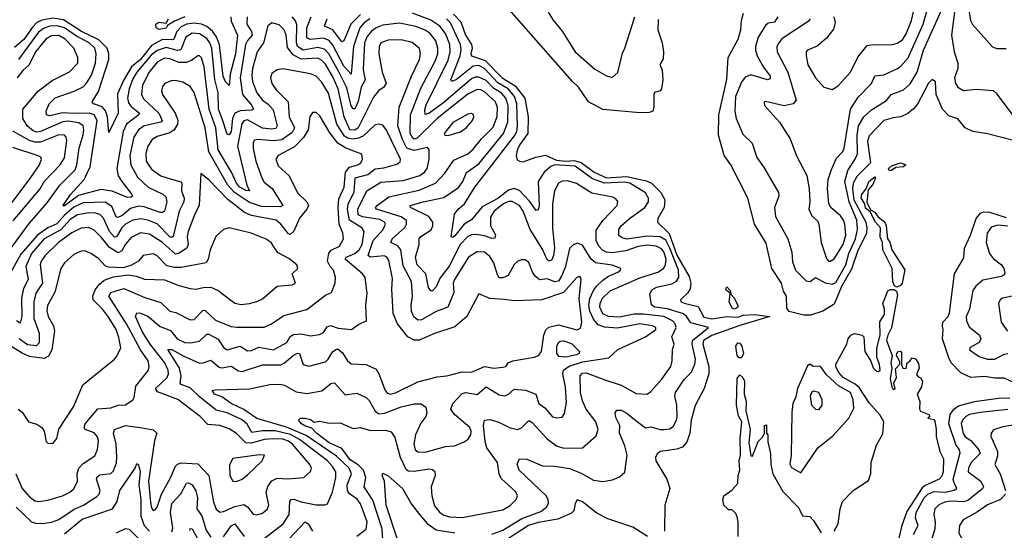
# Model space of a CAD drawing. Extents: x 1552033 to 1694788, y 811965 to 917215.
# Tile 298 of 632: x 1600512 to 1605836, y 902529 to 905289. Entities that reach past the tile are written whole.
import ezdxf

# ---------------------------------------------------------------- set-up
doc = ezdxf.new("R2010")
doc.units = 0

msp = doc.modelspace()

# ---------------------------------------------------------------- linework, layer by layer
at = {"layer": '0CON20XD'}
for points in [[(1604914, 905305), (1604920.4, 905275), (1604912.4, 905237.6), (1604875, 905190), (1604823.9, 905146.1), (1604772.2, 905125), (1604764.6, 905115), (1604763.6, 905095), (1604773.3, 905045), (1604815, 904974.3), (1604860, 904925), (1604905, 904911.4), (1604937.6, 904932.4), (1605005, 905006), (1605043.9, 905086.1), (1605095, 905149.2), (1605125, 905155.4), (1605225, 905153.4), (1605257.2, 905162.8), (1605285, 905180.9), (1605305, 905212.9), (1605333.8, 905285), (1605390.9, 905539.1)], [(1605625.3, 905455), (1605652.9, 905285), (1605663.7, 905263.7), (1605772.2, 905142.2), (1605795, 905134.2), (1605845, 905134.3)], [(1603965, 905290), (1603962.5, 905235), (1603986.5, 905165), (1603993.7, 905115), (1603991.4, 905078.6), (1603973.5, 905046.5), (1603986.4, 905016.4), (1603989.5, 904965), (1603982.9, 904915), (1603974.5, 904905.5), (1603945, 904895.7), (1603940, 904885), (1603941.2, 904815), (1603935.8, 904795), (1603915, 904787.8), (1603865.5, 904785.5), (1603665, 904804.6), (1603588.5, 904845), (1603534.4, 904925), (1603501.9, 904955), (1603133.8, 905373.8)], [(1604786.2, 905295), (1604775, 905280), (1604633.5, 905186.5), (1604616.4, 905165), (1604605.4, 905145), (1604606.8, 905115), (1604665.3, 905005), (1604710.5, 904855), (1604694.6, 904835.4), (1604645, 904824.6), (1604545, 904848), (1604537.5, 904845), (1604538.8, 904825), (1604620.6, 904735), (1604677.8, 904645), (1604713, 904553), (1604767.6, 904447.6), (1604781.5, 904375), (1604784.5, 904305.5), (1604778.6, 904265), (1604795, 904230), (1604825, 904202), (1604833.3, 904185), (1604845.5, 904085.5), (1604875, 903998), (1604885, 903984.3), (1604895, 903984.3), (1604915, 903997.5), (1604965, 904074.7), (1604978.4, 904125), (1604974.3, 904185), (1604966.3, 904206.3), (1604949.4, 904229.4), (1604898.6, 904275), (1604887.5, 904295), (1604880.6, 904375), (1604883.7, 904426.3), (1604900.6, 904479.4), (1604928.9, 904541.1), (1604962.9, 904577.1), (1604970.6, 904595), (1605005, 904806.5), (1605045, 904871.5), (1605117.9, 904945), (1605135, 904986.9), (1605185, 904992), (1605255, 905023.3), (1605275, 905036.9), (1605316.8, 905083.2), (1605397.8, 905265), (1605436.4, 905405)], [(1602475, 902477.5), (1602472.5, 902537.5), (1602421.5, 902691.5), (1602374.6, 902765), (1602384.7, 902815.3), (1602371, 902855), (1602345, 902882.3), (1602300, 902910), (1602255, 902970.8), (1602185, 903002.1), (1602117.1, 903055), (1602092.2, 903082.2), (1602054.2, 903094.2), (1602035.5, 903105), (1602019.2, 903125), (1602030, 903135), (1602055, 903136.1), (1602085, 903128.2), (1602105, 903114.4), (1602135, 903119.4), (1602185, 903108.9), (1602245, 903109.5), (1602315, 903078.9), (1602355.7, 903084.3), (1602409, 903069), (1602490, 903070), (1602521.1, 903061.1), (1602540.8, 903030.8), (1602569.7, 902925), (1602599.5, 902859.5), (1602615, 902851.6), (1602645, 902849.7), (1602725, 902862.5), (1602745, 902857.3), (1602756.5, 902846.5), (1602758.2, 902825), (1602737.7, 902765), (1602740, 902715), (1602755, 902661.9), (1602783.1, 902625), (1602805, 902611.2), (1602837.1, 902602.9), (1602905, 902598.2), (1603125, 902640.7), (1603165, 902662.9), (1603196.9, 902695), (1603204.4, 902715), (1603195, 902737.1), (1603115, 902808.9), (1603104, 902835), (1603096.1, 902896.1), (1603038.3, 902975), (1603028.8, 903008.8), (1603019.2, 903095), (1603024.7, 903125.3), (1603055, 903129.1), (1603103.6, 903113.6), (1603165, 903083.4), (1603205, 903074.7), (1603225, 903083.2), (1603265, 903123.3), (1603282.9, 903112.9), (1603365, 903024.6), (1603415.2, 902985.2), (1603455, 902973.3), (1603554.7, 902975.3), (1603629.7, 903040.3), (1603640.8, 903075), (1603627.3, 903115), (1603574.6, 903184.6), (1603555, 903230), (1603545.2, 903275), (1603542.3, 903365), (1603555, 903378.2), (1603575, 903380.8), (1603676.4, 903343.6), (1603765, 903313.4), (1603845, 903268.5), (1603905, 903265.6), (1603925, 903280), (1603983.9, 903346.1), (1604033.6, 903415), (1604040.5, 903445), (1604041.5, 903505), (1604050.8, 903535), (1604039.1, 903575), (1604062, 903625), (1604056.9, 903645), (1604041.9, 903661.9), (1603995, 903685.9), (1603885, 903697.2), (1603835, 903697.4), (1603755, 903682), (1603695, 903684.8), (1603665, 903699.4), (1603649.5, 903735), (1603650.2, 903755), (1603663.3, 903785), (1603705.7, 903824.3), (1603865, 903894.5), (1603962.5, 903925), (1603993.2, 903945), (1604004.7, 903965), (1604007.5, 903995), (1603995.2, 904035), (1603981.5, 904051.5), (1603954.4, 904065), (1603905, 904070.7), (1603856.2, 904063.8), (1603789.2, 904040.9), (1603715, 904028.8), (1603685, 904032.2), (1603663.7, 904043.7), (1603643.1, 904065), (1603629.5, 904095), (1603628.9, 904151.1), (1603665.5, 904204.5), (1603741.8, 904285), (1603746, 904306), (1603735, 904321.1), (1603719.4, 904329.4), (1603605, 904351.6), (1603523.4, 904403.4), (1603475, 904419.3), (1603445, 904416.9), (1603425, 904405.4), (1603404.1, 904365), (1603393.8, 904295), (1603392.7, 904165), (1603403.5, 904055), (1603399, 904015), (1603388.8, 903991.2), (1603375, 903984.4), (1603365, 903990.6), (1603339.6, 904049.6), (1603272.7, 904155), (1603233.6, 904255), (1603215, 904285.7), (1603175, 904306.8), (1603155, 904306), (1603128.8, 904295), (1603077.7, 904255), (1603058.2, 904221.8), (1603057, 904175), (1603085, 904127.1), (1603082.1, 904107.9), (1603065, 904106.4), (1603025, 904121.6), (1602981.3, 904128.7), (1602955, 904127.3), (1602935, 904117.8), (1602893.5, 904075), (1602835, 903956.6), (1602785.9, 903894.1), (1602765, 903845.6), (1602745, 903824.2), (1602735, 903824.3), (1602721.8, 903841.8), (1602708.3, 903915), (1602660.7, 903965), (1602652.8, 904005), (1602672.1, 904075), (1602672.5, 904105), (1602682.1, 904117.9), (1602737.2, 904152.8), (1602745.8, 904175), (1602745.2, 904195), (1602724.7, 904225), (1602625.7, 904275), (1602623.3, 904285), (1602694.2, 904304.2), (1602805, 904328.2), (1602885, 904383.2), (1602908.8, 904415), (1602927.4, 904462.6), (1602995, 904511.2), (1603127.5, 904675), (1603151, 904735), (1603153.3, 904825), (1603141.1, 904865), (1603115, 904893.6), (1603075, 904918.2), (1603035, 904959.9), (1602995, 904979.1), (1602975, 904978.5), (1602955, 904969.7), (1602805, 904841.8), (1602725, 904782.8), (1602705, 904777.1), (1602702.2, 904802.2), (1602710.2, 904829.8), (1602828.8, 905071.2), (1602839.8, 905115), (1602837.7, 905155), (1602813.9, 905215), (1602783.4, 905255), (1602735, 905287.8), (1602635.5, 905325)], [(1602355, 905316.7), (1602302, 905265), (1602265, 905175.5), (1602255, 905170.5), (1602205, 905233.8), (1602160, 905255), (1602174.8, 905295)], [(1602858.7, 905318.7), (1602897, 905277), (1602922.8, 905205), (1602956, 905155), (1602959.2, 905135), (1602950.8, 905105), (1602954.5, 905095), (1603028.5, 905068.5), (1603120.5, 904975), (1603191.6, 904931.6), (1603242.9, 904865), (1603255.8, 904795), (1603261.5, 904765), (1603259.6, 904675), (1603215.7, 904615), (1603201.8, 904585), (1603197.1, 904555), (1603202.3, 904532.3), (1603214.2, 904524.2), (1603235, 904522), (1603303.2, 904546.8), (1603355, 904556.6), (1603415, 904530.8), (1603465, 904524.9), (1603509, 904529), (1603548.4, 904518.4), (1603618.3, 904465), (1603685, 904435.1), (1603795, 904441.2), (1603898.8, 904418.8), (1603929.1, 904405), (1603979.1, 904355), (1604000, 904315), (1603997.3, 904275), (1603962, 904215), (1603961.1, 904195), (1604023.3, 904133.3), (1604065, 904016.2), (1604131.9, 903901.9), (1604141.2, 903865), (1604138, 903835), (1604125, 903813.4), (1604084.5, 903775), (1604088.5, 903765), (1604105, 903757.5), (1604179.7, 903739.7), (1604210.8, 903680.8), (1604255, 903673.2), (1604334.9, 903685.1), (1604395, 903680.7), (1604425, 903692.6), (1604485.1, 903695.1), (1604567.5, 903685), (1604405, 903636.7), (1604255, 903582.8), (1604208.8, 903555), (1604206.2, 903535), (1604239, 903415), (1604237.8, 903375), (1604213.5, 903296.5), (1604165, 903204.2), (1604143.6, 903125), (1604135.2, 903054.8), (1604119.7, 903005), (1604095, 902978.9), (1604065, 902967.2), (1603976.7, 902955), (1603961.2, 902945), (1603950, 902925), (1603952.5, 902905), (1604010.6, 902805), (1604026.9, 902755), (1604000.9, 902665), (1603997.8, 902525)], [(1603370.4, 905330.4), (1603396.8, 905286.8), (1603445, 905228.2), (1603516.4, 905115), (1603622, 905022), (1603685, 904985.8), (1603715, 904976.2), (1603745.9, 905004.1), (1603771.1, 905108.9), (1603784.4, 905135.6), (1603837.4, 905305)], [(1605877.7, 904637.7), (1605745, 904671.6), (1605665, 904685.2), (1605624.3, 904704.3), (1605585, 904752.9), (1605535, 904770), (1605501.1, 904805), (1605467.9, 904885), (1605463.1, 904953.1), (1605445, 904966.2), (1605425, 904947.1), (1605366.4, 904833.6), (1605345, 904808.2), (1605315, 904783.2), (1605275.8, 904764.2), (1605235, 904759.5), (1605185, 904744.1), (1605105, 904662.1), (1605096.5, 904633.5), (1605112.1, 904515), (1605037.7, 904442.3), (1605018.8, 904405), (1605014.8, 904375.2), (1605022.5, 904315), (1605086.2, 904195), (1605092.7, 904165), (1605091.1, 904135), (1605042.7, 904037.3), (1605009.8, 903940.2), (1604955, 903847.2), (1604915, 903751.2), (1604855, 903713.6), (1604787.8, 903692.2), (1604752.6, 903692.6), (1604671.9, 903711.9), (1604660.6, 903730.6), (1604657.5, 903795), (1604642.2, 903822.2), (1604631.3, 903865), (1604579.2, 903945), (1604547.9, 904082.1), (1604484.5, 904184.5), (1604449.2, 904325), (1604357.9, 904505), (1604321.9, 904555), (1604289.8, 904665), (1604292.2, 904775), (1604336.4, 904966.4), (1604342.7, 905085), (1604396.8, 905185), (1604411.8, 905235), (1604414.5, 905285), (1604425.5, 905325)], [(1604611.9, 905305), (1604593.4, 905276.6), (1604559.9, 905270.1), (1604545, 905258.9), (1604505.2, 905195), (1604491.4, 905145), (1604490.5, 905125), (1604499.7, 905095), (1604533.3, 905033.3), (1604569.2, 904985), (1604570.6, 904969.4), (1604555, 904964.8), (1604465, 904991.6), (1604435, 904979.2), (1604415, 904951.5), (1604381.6, 904875), (1604378.3, 904795), (1604386.5, 904755), (1604421.2, 904671.2), (1604472.8, 904622.8), (1604497.8, 904545), (1604533.3, 904495), (1604614.5, 904355), (1604616.2, 904335), (1604592.5, 904275), (1604599.5, 904225), (1604665.8, 904105), (1604687.1, 904032.9), (1604690, 903980), (1604706.2, 903936.2), (1604765, 903877.3), (1604786, 903874), (1604815, 903895.5), (1604866.6, 903866.6), (1604905, 903860.3), (1604925, 903869.6), (1604978.7, 903965), (1604994.6, 904025), (1605031, 904105), (1605042.1, 904155), (1605037.9, 904205), (1604997.1, 904305), (1604973.3, 904415), (1604988.9, 904475), (1605031.5, 904538.5), (1605042, 904565), (1605040.3, 904665), (1605047.9, 904715), (1605076.2, 904763.8), (1605117.4, 904802.6), (1605198.1, 904851.9), (1605224.5, 904885.5), (1605290.5, 904909.5), (1605327.2, 904942.8), (1605364.6, 905005.4), (1605398.5, 905125), (1605506.5, 905365)], [(1605568.6, 905345), (1605550.2, 905205), (1605563.8, 905115), (1605585.3, 905055), (1605583.6, 905025), (1605566.9, 904975), (1605572.5, 904945), (1605583.6, 904925), (1605615, 904906.4), (1605685, 904913.8), (1605775, 904907.1), (1605792.4, 904892.4), (1605881.7, 904771.7)], [(1601654.9, 905305.1), (1601655, 905282), (1601689.7, 905205), (1601678.8, 905105), (1601650.7, 904995), (1601645, 904934.4), (1601625, 904952.9), (1601612, 904985), (1601593.1, 905153.1), (1601576.4, 905196.4), (1601555, 905227.2), (1601525, 905253.5), (1601495.3, 905265.3), (1601455, 905270.7), (1601415, 905266), (1601385, 905250.1), (1601361.2, 905225), (1601345.1, 905184.9), (1601338.6, 905181.4), (1601285, 905183.3), (1601225, 905150.6), (1601165.7, 905074.3), (1601116.1, 905033.9), (1601076, 904965), (1601042, 904888), (1601045.3, 904785), (1600995, 904678.8), (1600987.8, 904765), (1600976.3, 904796.3), (1600957.7, 904817.7), (1600910.8, 904835), (1600904.4, 904845), (1600938.5, 904901.5), (1600995.2, 905075), (1600995.2, 905105), (1600986.1, 905135), (1600940.2, 905180.2), (1600846.5, 905225), (1600749, 905289), (1600692.5, 905297.6), (1600632.4, 905287.6), (1600605.7, 905274.3), (1600580.9, 905249.1), (1600535, 905182.8), (1600485, 905139)], [(1601834.5, 902485), (1601936.9, 902565), (1601968.8, 902615), (1601973.6, 902685), (1601979.4, 902695), (1601995, 902698.4), (1602034.1, 902684.1), (1602115, 902667.3), (1602162.9, 902667.1), (1602176.8, 902673.2), (1602203.2, 902735), (1602222.5, 902815), (1602221.5, 902845), (1602204.4, 902875), (1602175.9, 902905), (1602025, 903019.8), (1601976.6, 903046.6), (1601893.1, 903066.9), (1601825, 903067.9), (1601767.7, 903057.7), (1601742.7, 903102.7), (1601715, 903127.4), (1601635, 903164.2), (1601575, 903178.1), (1601482.5, 903252.5), (1601435, 903300), (1601385, 903317.7), (1601379.7, 903325), (1601384.8, 903365), (1601375.6, 903405.6), (1601313.3, 903506.7), (1601335, 903506.3), (1601397.2, 903472.8), (1601485, 903433.4), (1601505, 903434), (1601545, 903448.2), (1601590.5, 903410.5), (1601605, 903407.8), (1601655, 903417.3), (1601695, 903391.6), (1601715, 903387.5), (1601825, 903423.7), (1601925, 903424.2), (1601945, 903434.2), (1601991.3, 903475), (1602015, 903486.5), (1602025, 903484.3), (1602044.8, 903424.8), (1602075, 903416.2), (1602165, 903440.9), (1602180.3, 903455), (1602205, 903495.3), (1602225, 903508.2), (1602235, 903507.6), (1602257.9, 903487.9), (1602285, 903445.4), (1602305, 903429.5), (1602385, 903425.8), (1602440.2, 903400.2), (1602455, 903376), (1602488.2, 903285), (1602500.2, 903270.3), (1602515, 903264.7), (1602545, 903272.2), (1602665, 903331.8), (1602769.7, 903359.7), (1602822.5, 903365), (1602905, 903386.4), (1602955.2, 903384.8), (1603025, 903414.8), (1603075, 903406), (1603125, 903410.9), (1603140, 903415), (1603152.5, 903435), (1603178.8, 903445), (1603294.8, 903465.2), (1603317.5, 903475), (1603334, 903495), (1603346.2, 903585), (1603357.6, 903612.4), (1603373, 903627), (1603425, 903640.7), (1603525, 903613.3), (1603545, 903622.5), (1603551.1, 903655), (1603536.9, 903783.1), (1603548.2, 903885), (1603545, 903895.5), (1603535, 903900.4), (1603524.4, 903895.6), (1603451.8, 903815), (1603336, 903775), (1603185, 903769.1), (1603133.6, 903776.4), (1603055, 903783.2), (1602995, 903807.5), (1602929.2, 903685), (1602865, 903628.8), (1602755, 903593.6), (1602672.5, 903557.5), (1602645, 903558), (1602611.7, 903575), (1602555.4, 903645), (1602531.2, 903701.2), (1602525.3, 903835), (1602528.9, 903891.1), (1602508.2, 903988.2), (1602496.8, 904005), (1602482.2, 904012.2), (1602406.6, 904006.6), (1602397.2, 904015), (1602423.5, 904095), (1602478.1, 904155), (1602489.4, 904185), (1602484.1, 904195), (1602459.3, 904209.3), (1602365, 904223.9), (1602343.3, 904235), (1602340.2, 904265), (1602389.4, 904365), (1602465, 904410.4), (1602585, 904420.4), (1602675, 904447.2), (1602700.7, 904465), (1602715, 904484.5), (1602726.3, 904535), (1602726.4, 904586.4), (1602718, 904598), (1602645, 904583), (1602605, 904595.2), (1602581.3, 904641.3), (1602557.3, 904715), (1602564.2, 904815.8), (1602631, 904985), (1602674.8, 905075), (1602680.2, 905105), (1602673.4, 905133.4), (1602635, 905165.3), (1602575, 905180.5), (1602505, 905178.8), (1602465, 905164.5), (1602455.9, 905145), (1602453.8, 905105), (1602472.2, 905005), (1602493.4, 904946.6), (1602481.9, 904925), (1602452.9, 904905), (1602425, 904870.5), (1602342.4, 904705), (1602325, 904692.1), (1602296.9, 904695), (1602267.3, 904765), (1602234.3, 904915), (1602205, 904980.7), (1602165, 905048.6), (1602145, 905071), (1602125, 905080.7), (1602035, 905076.9), (1601990.2, 905100.2), (1601960, 905140), (1601953.2, 905205), (1601942.4, 905235), (1601915, 905261.6), (1601875, 905273.1), (1601853.2, 905256.8), (1601829.8, 905165), (1601796.2, 905115), (1601771.5, 905025), (1601768.4, 904988.4), (1601771.5, 904955), (1601794.8, 904895), (1601825, 904854.2), (1601855, 904832.8), (1601882.6, 904802.6), (1601904, 904716), (1601897.9, 904702.1), (1601873.1, 904696.9), (1601825, 904703.6), (1601745, 904747.3), (1601725, 904743.5), (1601714.3, 904725.7), (1601690, 904605), (1601740.6, 904395), (1601755.5, 904365), (1601735, 904365.4), (1601703.3, 904385), (1601684.3, 904405), (1601658.3, 904465), (1601585.8, 904585.8), (1601573.8, 904705), (1601537.4, 904805), (1601509.6, 905035), (1601495, 905084.2), (1601485, 905094.3), (1601475, 905094.4), (1601441.3, 905068.7), (1601412.1, 905057.9), (1601375, 905058.8), (1601325, 905078.5), (1601295, 905081), (1601255, 905060.7), (1601213, 905005), (1601175.6, 904935), (1601171.1, 904885), (1601182.5, 904862.5), (1601265.3, 904785), (1601283.6, 904745), (1601275, 904734.8), (1601185, 904715.6), (1601155, 904693.5), (1601130.4, 904655), (1601107.8, 904555), (1601112.7, 904505), (1601148.6, 904438.6), (1601207.7, 904385), (1601285.9, 904345.9), (1601301.8, 904331.8), (1601308.3, 904305), (1601295.5, 904254.5), (1601285, 904246.6), (1601272.6, 904247.4), (1601185, 904278.4), (1601155, 904281.2), (1601111.1, 904268.9), (1601065, 904229.8), (1601041, 904221), (1601034.5, 904224.5), (1601009.9, 904279.9), (1600975, 904303.1)], [(1601741.9, 905305), (1601740.2, 905265), (1601765.9, 905225), (1601770.2, 905205), (1601743.6, 905176.4), (1601733.6, 905155), (1601705.1, 904975), (1601717.8, 904885), (1601767.5, 904825), (1601776.1, 904805), (1601765, 904799.8), (1601705, 904797.7), (1601676.2, 904783.8), (1601662.8, 904755), (1601655.7, 904685), (1601645, 904667.7), (1601635, 904670), (1601606.5, 904753.5), (1601587.4, 904805), (1601585.1, 904895), (1601567, 904967), (1601550.6, 905135), (1601541.3, 905165), (1601525, 905188.4), (1601485, 905212.4), (1601445, 905217), (1601410, 905195), (1601383.4, 905126.6), (1601365, 905123.5), (1601305, 905138.4), (1601255, 905122.9), (1601222.7, 905097.3), (1601146.2, 905005), (1601125, 904969.7), (1601103.5, 904915), (1601095.2, 904865.2), (1601100.9, 904840.9), (1601115, 904820.5), (1601160.6, 904785), (1601157.2, 904775), (1601089.8, 904725), (1601072.2, 904685), (1601038.4, 904485), (1601044, 904445), (1601064.8, 904415)], [(1601405.6, 905304.4), (1601348.8, 905281.2), (1601311.7, 905258.3), (1601305, 905243.3), (1601266.2, 905236.2), (1601251.2, 905245), (1601248.8, 905265), (1601265, 905275.8), (1601305, 905270), (1601317.5, 905295)], [(1602335, 902498.2), (1602386, 902535), (1602391.6, 902575), (1602355, 902672.1), (1602337.2, 902697.2), (1602296.1, 902726.1), (1602284.2, 902744.2), (1602283.4, 902775), (1602305.7, 902835), (1602293.6, 902865), (1602225, 902929.7), (1602062, 903042), (1601955, 903087.4), (1601795, 903133.6), (1601725, 903183), (1601655.9, 903215), (1601605, 903250.7), (1601565.6, 903265), (1601553.3, 903285), (1601570.5, 903289.5), (1601755, 903293.2), (1601865, 903317.6), (1601918.9, 903318.9), (1601945, 903314.5), (1602007.6, 903277.6), (1602065, 903269.6), (1602145.9, 903284.1), (1602195, 903322.5), (1602215, 903326), (1602272.4, 903262.4), (1602335, 903270), (1602385, 903247.9), (1602401.2, 903231.2), (1602435, 903173.8), (1602455, 903159.5), (1602485, 903163.2), (1602575, 903197.3), (1602645, 903213.4), (1602683.4, 903213.4), (1602708.5, 903195), (1602714.5, 903165), (1602709.1, 903145), (1602682, 903108), (1602652.4, 903045), (1602643.3, 902995), (1602650.9, 902965), (1602665, 902952.9), (1602705, 902951.1), (1602815, 902981.8), (1602864, 902986), (1602915, 903007.5), (1602937.3, 903022.7), (1602952.1, 903045), (1602954.2, 903065), (1602945.7, 903085), (1602863.8, 903155), (1602843.6, 903185), (1602854.5, 903215), (1602905, 903268.5), (1602925, 903273.8), (1602985, 903263.4), (1603035, 903304.6), (1603105, 903261.8), (1603134.5, 903255.5), (1603155, 903264.4), (1603185, 903291.8), (1603247, 903287), (1603302.7, 903265), (1603320, 903215), (1603351.6, 903191.6), (1603393.6, 903143.6), (1603415, 903137.3), (1603445, 903141.1), (1603458.4, 903161.6), (1603469.4, 903220.6), (1603463.3, 903303.3), (1603448.4, 903375), (1603451.9, 903395), (1603482.9, 903417.1), (1603555, 903439.4), (1603697.9, 903462.1), (1603745.8, 903505.8), (1603895.4, 903575), (1603951.2, 903615), (1603951.5, 903625), (1603934.3, 903635), (1603865, 903645.4), (1603745, 903621.8), (1603675, 903626.9), (1603640.7, 903640.7), (1603615, 903670.9), (1603594.6, 903714.6), (1603590.2, 903745), (1603595, 903781.8), (1603614.1, 903825), (1603630.7, 903849.3), (1603665, 903881), (1603695, 903903.2), (1603745.8, 903925), (1603760, 903935), (1603763.3, 903945), (1603715, 903962.7), (1603625, 903975.2), (1603602.7, 903995), (1603555, 904070.5), (1603528.9, 904081.1), (1603505, 904072.7), (1603485, 904053.3), (1603462.8, 903955), (1603444, 903906), (1603425, 903876.8), (1603405, 903872.9), (1603365, 903888.4), (1603325, 903883.8), (1603301, 903901), (1603285.2, 903925.2), (1603265, 903977.5), (1603245, 903990.6), (1603225, 903992.2), (1603205, 903984.4), (1603185, 903966.7), (1603153.2, 903906.8), (1603125, 903893.5), (1603105, 903894.7), (1603095, 903910), (1603075, 903975.5), (1603055, 904008.7), (1603025, 904032.9), (1602985, 904034.1), (1602939.4, 904005), (1602862.4, 903885), (1602856.7, 903865), (1602858.8, 903815), (1602826.6, 903735), (1602765, 903712.5), (1602685, 903666.4), (1602665, 903665.4), (1602643.4, 903683.4), (1602631.3, 903711.3), (1602628.4, 903745), (1602637, 903795), (1602630.2, 903875), (1602585, 903959.1), (1602572.3, 904045), (1602556.7, 904066.7), (1602518.5, 904085), (1602526.5, 904105), (1602594.1, 904165.9), (1602604.2, 904185), (1602603.8, 904203.8), (1602574.1, 904224.1), (1602442.2, 904265), (1602436.5, 904275), (1602444.6, 904285), (1602507.8, 904332.2), (1602672.2, 904367.8), (1602761.1, 904405), (1602810.5, 904459.5), (1602859.9, 904530.1), (1602934.5, 904565), (1602965, 904588.7), (1603008.7, 904645), (1603071.6, 904708.4), (1603094, 904766), (1603096.2, 904815), (1603085.1, 904845.1), (1603025, 904899.8), (1603005, 904910.6), (1602985, 904911.6), (1602935, 904887.3), (1602769, 904755), (1602660.9, 904649.1), (1602645, 904644), (1602638.3, 904648.3), (1602624.3, 904675), (1602625.2, 904775), (1602681.5, 904918.5), (1602759.6, 905065), (1602773.2, 905105), (1602772.8, 905135), (1602761.7, 905175), (1602732.5, 905215), (1602705, 905233.6), (1602655, 905252.3), (1602565, 905270.5), (1602475, 905259.8), (1602439.2, 905245), (1602415, 905226.8), (1602391.9, 905198.1), (1602377.3, 905165), (1602369, 905019), (1602380.2, 904965), (1602359.5, 904925), (1602342.3, 904847.7), (1602325, 904807.9), (1602315, 904807.7), (1602305, 904823.8), (1602281.9, 904921.9), (1602237.4, 905007.4), (1602184.6, 905104.6), (1602160, 905130), (1602125, 905138.6), (1602045, 905124.4), (1602014.8, 905144.8), (1602008.4, 905165), (1602010.9, 905260.9), (1602003.5, 905283.5), (1601986.4, 905305)], [(1602404.8, 905295), (1602375, 905273.2), (1602351.8, 905245), (1602316.7, 905145), (1602305, 904994.3), (1602265, 905038.5), (1602205, 905151.9), (1602185, 905176.1), (1602155, 905188.8), (1602082.7, 905182.7), (1602065, 905191.5), (1602065.4, 905245), (1602088.1, 905305)], [(1603065, 902509.1), (1603125, 902531), (1603227.2, 902592.8), (1603329.3, 902630.7), (1603361.1, 902655), (1603371.6, 902675), (1603370.3, 902695), (1603358.2, 902715), (1603212.9, 902855), (1603202.7, 902887.3), (1603214.2, 902915.8), (1603255, 902913.1), (1603338.2, 902878.2), (1603405, 902875.7), (1603485, 902862.6), (1603547.7, 902837.7), (1603615, 902801.1), (1603665, 902793.3), (1603718.3, 902801.7), (1603755, 902817.5), (1603785, 902843.8), (1603796.8, 902935), (1603783.6, 902986.4), (1603755, 903054), (1603757.5, 903095), (1603735, 903140), (1603731.4, 903165), (1603741.3, 903178.7), (1603765, 903178.9), (1603795, 903162.7), (1603827.3, 903135), (1603895, 903082.9), (1603925, 903088.2), (1603975, 903073.8), (1603995, 903073.7), (1604025, 903077.3), (1604045, 903090.9), (1604063.6, 903125), (1604066.7, 903145), (1604065.4, 903205), (1604054, 903255), (1604057.2, 903275), (1604105, 903344.6), (1604144.7, 903385), (1604163.4, 903426.6), (1604166.3, 903455), (1604148.9, 903535), (1604150.6, 903555), (1604235.6, 903625), (1604141.7, 903651.7), (1604115, 903688.6), (1604095, 903701), (1604015, 903726.7), (1603944.9, 903734.9), (1603928.7, 903748.7), (1603920, 903805), (1603930.7, 903829.3), (1603955.8, 903844.2), (1604038.3, 903861.7), (1604063.2, 903876.8), (1604076, 903895), (1604074.6, 903935), (1604026.7, 904055), (1604005, 904097.4), (1603975, 904116.2), (1603905, 904119.9), (1603795, 904103.5), (1603769.5, 904109.5), (1603752.2, 904122.2), (1603751.2, 904155), (1603764.6, 904175), (1603808.5, 904215), (1603892.5, 904275), (1603912.5, 904305), (1603912.1, 904325), (1603895, 904353.4), (1603811.3, 904405), (1603785, 904410.9), (1603675, 904405.6), (1603608.8, 904428.8), (1603515, 904497.7), (1603405.8, 904504.2), (1603384, 904496), (1603347.3, 904465), (1603315, 904415.5), (1603321.1, 904285), (1603315, 904260.8), (1603305, 904258.5), (1603269.4, 904309.4), (1603215, 904366.5), (1603185, 904377.7), (1603155, 904368.5), (1603097.1, 904322.9), (1603013, 904277), (1602955, 904207.5), (1602915.7, 904184.3), (1602865, 904120.9), (1602855, 904112.7), (1602845.9, 904115.9), (1602862.4, 904237.6), (1602882.5, 904265), (1602916.4, 904293.6), (1602973.2, 904385), (1603188.1, 904661.9), (1603199.5, 904685), (1603204.6, 904715.4), (1603200.8, 904835), (1603186.9, 904875), (1603153.8, 904915), (1603098.1, 904948.1), (1603025, 905025.1), (1602995, 905041), (1602965, 905037.7), (1602873.9, 904966.1), (1602855, 904956.9), (1602847.1, 904957.1), (1602844.2, 904965), (1602894.6, 905095), (1602899.9, 905125), (1602896, 905155), (1602842.2, 905272.2), (1602819.6, 905295)], [(1601064.8, 904415), (1601118.9, 904345), (1601122.2, 904335), (1601115, 904330.7), (1601095, 904328.1), (1601012.4, 904362.4), (1600951.5, 904371.5), (1600830.2, 904339.8), (1600755, 904283.3), (1600745, 904282.5), (1600786.4, 904345), (1600860.7, 904425), (1600893.9, 904495), (1600930.5, 904745), (1600915, 904774.8), (1600889.4, 904785), (1600805, 904781.5), (1600744.1, 904785.9), (1600675, 904769.5), (1600658.1, 904775), (1600655.4, 904795), (1600671.3, 904835), (1600705, 904867.6), (1600807.1, 904902.9), (1600855, 904927.4), (1600873.7, 904946.3), (1600900.1, 904989.9), (1600922.2, 905055), (1600926.3, 905105), (1600919.1, 905135), (1600887.6, 905165), (1600820, 905200), (1600755, 905245.5), (1600715, 905257.1), (1600675, 905254.3), (1600645, 905244.4), (1600615, 905221.8), (1600505.6, 905075)], [(1600459.4, 904045), (1600562.9, 904187.1), (1600660.9, 904299.1), (1600730.2, 904395), (1600812.1, 904477.9), (1600821.7, 904505), (1600833.6, 904595), (1600855, 904666.9), (1600859.8, 904695), (1600856.3, 904715), (1600832.5, 904732.5), (1600775, 904740.8), (1600745, 904737.9), (1600625, 904685.5), (1600605, 904682.1), (1600585, 904688.8), (1600553.9, 904713.9), (1600530, 904755), (1600530, 904805), (1600614.7, 904905), (1600688.5, 904961.5), (1600781.7, 905008.2), (1600826.2, 905055), (1600826.8, 905085), (1600805.9, 905135), (1600757.5, 905185), (1600725, 905204.8), (1600685, 905203), (1600654.2, 905185), (1600598.4, 905115), (1600562.9, 905045), (1600529.1, 905015), (1600498.2, 904975)], [(1600494.3, 902655), (1600576.4, 902575), (1600597.8, 902567.8), (1600635, 902567), (1600685, 902573.5), (1600725, 902588.6), (1600806.9, 902643.1), (1600857.7, 902665), (1600928.7, 902711.3), (1600941.5, 902725), (1600948.2, 902745), (1600928.6, 902805), (1600931.3, 902818.7), (1600945, 902828.6), (1601004.4, 902835.6), (1601019.8, 902850.2), (1601035.5, 902894.5), (1601038.5, 902925), (1601034.8, 902995), (1601020, 903055), (1601024.3, 903075), (1601085, 903095.8), (1601174, 903084), (1601235, 903072.9), (1601253.2, 903055), (1601242.1, 903015), (1601208.3, 902795), (1601219.5, 902679.5), (1601225, 902650), (1601235, 902637.1), (1601245, 902640), (1601255, 902654.2), (1601278.4, 902725), (1601327.8, 902812.2), (1601354.8, 902875.2), (1601365, 902886.8), (1601385, 902893.6), (1601475, 902889.5), (1601535.2, 902825.1), (1601560.9, 902680.9), (1601575, 902644.3), (1601595, 902628.2), (1601615, 902630.8), (1601675, 902658.3), (1601725, 902668.1), (1601745, 902656.2), (1601775, 902616.9), (1601795, 902612.5), (1601825, 902621.1), (1601851.4, 902645), (1601860, 902665), (1601844.8, 902735), (1601853.3, 902766.7), (1601875, 902795.9), (1601905, 902810.5), (1601962.5, 902807.5), (1602048.8, 902815), (1602085, 902846.7), (1602089.4, 902865), (1602081.9, 902885), (1601986.5, 902995), (1601965, 903012), (1601935, 903021.6), (1601885, 903024.6), (1601835, 903019.5), (1601765, 903000.7), (1601735, 903002.2), (1601685, 903052.8), (1601645, 903078.6), (1601595, 903095.2), (1601530.5, 903100.5), (1601488.2, 903145), (1601367.2, 903237.2), (1601257.5, 903277.5), (1601246.1, 903295), (1601309.8, 903355), (1601317.6, 903375), (1601315.9, 903395), (1601297.3, 903435), (1601217.9, 903535), (1601174.3, 903604.3), (1601138.8, 903685), (1601145, 903704.3), (1601165, 903703.2), (1601206.1, 903686.1), (1601271.1, 903631.1), (1601328.6, 903608.6), (1601364.1, 903565), (1601405, 903544.3), (1601435, 903542.5), (1601485, 903551.4), (1601525, 903588.7), (1601535, 903589.5), (1601585, 903562.2), (1601616.6, 903516.6), (1601635, 903504.7), (1601704.7, 903524.7), (1601745, 903499.7), (1601765, 903501.8), (1601805, 903520), (1601885, 903504.3), (1601956.4, 903545), (1601975, 903576.9), (1601993, 903587), (1602035, 903592), (1602085, 903580.3), (1602132.9, 903587.1), (1602155, 903598.5), (1602175, 903629.6), (1602193.1, 903636.9), (1602235, 903621.2), (1602306.2, 903615), (1602345.5, 903644.5), (1602387.8, 903662.2), (1602383.8, 903746.2), (1602391.7, 903811.7), (1602380, 903895), (1602366.6, 903916.6), (1602272, 903995), (1602277.3, 904005), (1602325, 904025.5), (1602347.7, 904045), (1602363.2, 904075), (1602375.3, 904145), (1602363.1, 904165), (1602295.5, 904205.5), (1602285.6, 904265), (1602287.7, 904292.3), (1602320.3, 904359.7), (1602326.6, 904435), (1602395, 904452.8), (1602435, 904483.1), (1602481.7, 904488.3), (1602551.4, 904508.6), (1602568.7, 904521.3), (1602571.2, 904535), (1602495, 904691.5), (1602475, 904720), (1602455, 904725.4), (1602435, 904721.3), (1602370, 904660), (1602345, 904648.5), (1602315, 904644.4), (1602285, 904649.4), (1602269, 904659), (1602227.7, 904725), (1602181.9, 904891.9), (1602144.2, 904954.2), (1602115, 904984.1), (1602085, 904997.4), (1601935, 905023.1), (1601905, 905017.8), (1601875, 904998.1), (1601867.9, 904975), (1601876.2, 904945), (1601899.8, 904909.8), (1601964.8, 904844.8), (1601969.4, 904765), (1601997.9, 904705), (1601985, 904680), (1601929.4, 904640.6), (1601885, 904634.8), (1601797.3, 904642.7), (1601782.6, 904637.4), (1601774.2, 904625.7), (1601774.1, 904595.9), (1601788.8, 904525), (1601820.9, 904435), (1601835, 904412), (1601876.6, 904376.6), (1601934.3, 904285), (1601922.5, 904277.5), (1601820.3, 904280.3), (1601755, 904301.1), (1601674.5, 904354.5), (1601638.6, 904395), (1601534.3, 904575), (1601514.8, 904705), (1601455, 904895.6), (1601435, 904927.9), (1601395, 904951.8), (1601355, 904960), (1601331.9, 904958.1), (1601298, 904945), (1601285, 904928), (1601280, 904905), (1601283.8, 904885), (1601353.8, 904783.8), (1601366.6, 904746.6), (1601365.9, 904725), (1601348.1, 904695), (1601325, 904677.9), (1601255, 904657.2), (1601228.3, 904641.7), (1601205.3, 904605), (1601194.3, 904565.7), (1601196.6, 904525), (1601225, 904481.8), (1601275, 904445.8), (1601315, 904432.7), (1601383.8, 904413.8), (1601388.6, 904405), (1601387, 904365), (1601401.6, 904325), (1601399.1, 904305), (1601374.4, 904255), (1601342.8, 904117.2), (1601335, 904112.4), (1601325, 904116.4), (1601255, 904185.9), (1601205, 904205.6), (1601165, 904213.7), (1601125, 904206.3), (1601085, 904184.2), (1601063.9, 904165), (1601035, 904115.8), (1601025, 904113.8), (1600998.5, 904145), (1600965, 904217.3), (1600946, 904236), (1600923.9, 904243.9), (1600885.5, 904245.5), (1600825, 904235.2), (1600785, 904208.7), (1600735, 904153.2), (1600645.2, 904105), (1600575.5, 904025), (1600545.5, 903955), (1600558.8, 903885), (1600533.5, 903836.5), (1600522, 903785), (1600524.8, 903685.2), (1600515, 903649.4), (1600495, 903661.8)], [(1600492.4, 902835), (1600525, 902755.5), (1600565, 902709.6), (1600595, 902688.8), (1600615.5, 902685.5), (1600665, 902692.1), (1600743.8, 902715), (1600784.2, 902735), (1600805, 902754.4), (1600824.6, 902795), (1600823.5, 902835), (1600831.9, 902865), (1600855, 902889.7), (1600918.3, 902931.8), (1600933.5, 902966.5), (1600938, 903015), (1600933.3, 903035), (1600915, 903055.7), (1600867.3, 903075), (1600861.8, 903085), (1600867.3, 903105), (1600935, 903185.3), (1601005, 903192), (1601045, 903205.5), (1601085, 903207.1), (1601124.5, 903235.5), (1601132.2, 903247.8), (1601141.3, 903308.7), (1601208.9, 903395), (1601212.6, 903417.4), (1601206.4, 903445), (1601164.8, 903505), (1601090.3, 903645), (1600995.3, 903795), (1601005, 903815.3), (1601075, 903835.7), (1601188.2, 903788.2), (1601275, 903760.5), (1601324.8, 903714.8), (1601356, 903706), (1601435, 903666.7), (1601455, 903668.9), (1601505, 903718.9), (1601515, 903718.1), (1601571.8, 903665), (1601655, 903631.3), (1601686.6, 903626.6), (1601835, 903628.2), (1601874.1, 903645.9), (1601940.1, 903689.9), (1602065, 903722.3), (1602165, 903799.5), (1602197.5, 903815), (1602218.6, 903865), (1602220, 903895), (1602208.2, 903935), (1602191.1, 903955), (1602177, 903985), (1602183.4, 904026.6), (1602197.2, 904042.8), (1602241.2, 904065), (1602263.1, 904105), (1602259.7, 904135), (1602240.2, 904185), (1602234.2, 904275), (1602238.4, 904321.6), (1602267, 904385), (1602274.2, 904465.8), (1602295, 904492.9), (1602340.6, 904505), (1602356, 904515), (1602365.4, 904535), (1602362.4, 904562.4), (1602275, 904595.2), (1602231.7, 904621.7), (1602188.5, 904678.5), (1602135, 904770.6), (1602115, 904787.1), (1602095, 904787.5), (1602081.5, 904765), (1602072.4, 904695), (1602046.8, 904653.2), (1601998.3, 904601.7), (1601909.4, 904555), (1601897.3, 904535), (1601909.5, 904499.5), (1601968.5, 904445), (1602014.3, 904354.3), (1602064.7, 904305), (1602073.5, 904285), (1602065.3, 904265), (1602025, 904217.3), (1601995, 904145.5), (1601975, 904128.8), (1601965, 904131.8), (1601925, 904184.7), (1601898.2, 904205), (1601765, 904231.2), (1601728.1, 904248.1), (1601637.9, 904317.9), (1601535, 904423.1), (1601491.2, 904458.8), (1601483.5, 904286.5), (1601455, 904229.4), (1601423.8, 904145), (1601418.1, 904115), (1601423.5, 904075), (1601416.4, 904053.6), (1601375, 904027), (1601355, 904021.4), (1601285, 904085.2), (1601215, 904131), (1601165, 904137.7), (1601115, 904111.8), (1601084, 904076), (1601065, 904039.3), (1601045, 904028.8), (1600997.3, 904057.3), (1600955, 904112.5), (1600915, 904151.4), (1600885, 904165.3), (1600845, 904163.3), (1600795, 904137), (1600722.7, 904085), (1600650.8, 904015), (1600629, 903985), (1600623, 903965), (1600636.5, 903865), (1600599, 903811), (1600588.9, 903765), (1600589.5, 903675), (1600618.5, 903595), (1600617.5, 903542.5), (1600603.6, 903526.4), (1600555, 903531.9), (1600509.1, 903565)], [(1602813, 904663), (1602835, 904664.4), (1602895, 904682.7), (1602925.5, 904705), (1602960.5, 904745), (1602968.6, 904765), (1602965.6, 904775.6), (1602955, 904782.5), (1602935, 904778.5), (1602855, 904733.3), (1602808, 904675), (1602813, 904663)], [(1600477, 904203), (1600622.9, 904375), (1600645.1, 904414.9), (1600730.5, 904505), (1600755, 904543.3), (1600766.6, 904636.6), (1600764.6, 904655), (1600755, 904666), (1600725, 904667.8), (1600625, 904627.9), (1600595, 904627.2), (1600565.6, 904635.6), (1600475, 904686.2)], [(1600375.2, 904175), (1600568.8, 904431.2), (1600620.3, 904505), (1600630.9, 904535), (1600625.9, 904545.9), (1600612.7, 904552.8), (1600475, 904599.3)], [(1605225, 904474.6), (1605212.5, 904475), (1605209.2, 904485), (1605225, 904499.1), (1605275, 904515.4), (1605303.3, 904505), (1605290, 904495), (1605249.8, 904490.2), (1605225, 904474.6)], [(1605255, 903844), (1605241.3, 903851.3), (1605232.7, 903872.7), (1605229.7, 903945), (1605178.4, 904045), (1605176.5, 904085), (1605164.5, 904114.5), (1605166.1, 904165), (1605140.2, 904195), (1605111.3, 904251.3), (1605085, 904270.7), (1605082.1, 904295), (1605062.5, 904325), (1605066.1, 904345), (1605091.4, 904378.6), (1605103.2, 904415), (1605135, 904440), (1605140, 904435), (1605125, 904398.6), (1605099.5, 904370.5), (1605092.4, 904302.4), (1605111.9, 904261.9), (1605135, 904249.5), (1605151.8, 904225), (1605189.5, 904195), (1605197.8, 904175), (1605204.4, 904104.4), (1605216.7, 904086.7), (1605227.3, 904045), (1605297.6, 903937.6), (1605283.9, 903866.1), (1605275, 903852.5), (1605255, 903844)], [(1600975, 904303.1), (1600855, 904299.5), (1600805, 904275.5), (1600755, 904232.8), (1600713.2, 904186.8), (1600665, 904164.9), (1600609.3, 904125), (1600518.6, 904021.4), (1600445, 903889.2)], [(1605955, 903298.1), (1605835, 903351.6), (1605785, 903350.9), (1605730.9, 903360.9), (1605655, 903354.8), (1605600.3, 903380.3), (1605548.2, 903435), (1605535, 903460.8), (1605501.8, 903565), (1605505.5, 903615), (1605501.1, 903631.1), (1605502.8, 903655), (1605532.9, 903685), (1605540, 903705), (1605566.2, 903915), (1605617.3, 904002.7), (1605620.3, 904055), (1605652.5, 904125), (1605683.5, 904215), (1605706.6, 904243.4), (1605725, 904250.9), (1605755, 904249.5), (1605845, 904220.5)], [(1601892.3, 904052.3), (1601871.5, 904085), (1601845, 904103.1), (1601763.8, 904135), (1601645, 904164.4), (1601615, 904155.8), (1601572.2, 904117.8), (1601542.5, 904045), (1601532.2, 903995), (1601520, 903975), (1601385, 903950), (1601349.2, 903949.3), (1601308.3, 903958.3), (1601255, 904012.9), (1601235, 904023.8), (1601180, 904015), (1601155, 903983.8), (1601117.6, 903962.4), (1601072.2, 903947.8), (1600991.9, 903951.9), (1600975, 903959.4), (1600938.6, 903998.6), (1600896.4, 904026.4), (1600865, 904040), (1600845, 904039.1), (1600805, 904020), (1600755.6, 903975), (1600734.7, 903945.3), (1600702.6, 903817.4), (1600662.7, 903745), (1600658.9, 903715), (1600665.6, 903685.6), (1600695.2, 903635), (1600700.6, 903605), (1600686, 903505), (1600668.7, 903471.3), (1600645, 903458.1), (1600565, 903469), (1600525, 903487), (1600465.1, 903525.1)], [(1605855, 904173.5), (1605801.4, 904178.6), (1605765, 904168.2), (1605743.6, 904135), (1605737.6, 904085), (1605755.8, 904025), (1605775, 903998.7), (1605820, 903965), (1605834, 903945), (1605839.3, 903920.7), (1605835, 903910.6), (1605818.5, 903901.5), (1605719.1, 903880.9), (1605680.9, 903849.1), (1605666.2, 903825), (1605646.9, 903725), (1605630.2, 903685), (1605631.5, 903661.5), (1605645, 903630), (1605701.5, 903585), (1605708.5, 903565), (1605699.4, 903545), (1605651.9, 903518.1), (1605647.8, 903505), (1605699.1, 903469.1), (1605745, 903454.1), (1605785, 903454), (1605835, 903481.9), (1605855.2, 903485.2)], [(1600505, 903184), (1600525, 903168.2), (1600560, 903115), (1600605, 903102.3), (1600631.4, 903085), (1600645.7, 903065), (1600655, 903010), (1600665, 903000), (1600691.7, 902998.3), (1600712.5, 903025), (1600724.4, 903075.6), (1600803.8, 903196.2), (1600854.4, 903315), (1601025, 903454.3), (1601038.5, 903471.5), (1601059.5, 903515), (1601048.7, 903571.3), (1601033.3, 903615), (1600990.7, 903685), (1600960.5, 903725), (1600910.2, 903775), (1600908.7, 903795), (1600921.2, 903828.8), (1600942.4, 903857.6), (1600969.4, 903880.6), (1601020.4, 903899.6), (1601099.5, 903909.5), (1601143.1, 903903.1), (1601187.4, 903887.4), (1601295, 903883.1), (1601372, 903852), (1601435, 903835.6), (1601465, 903833.1), (1601505, 903842.2), (1601545, 903843.1), (1601586.3, 903826.3), (1601675, 903757.5), (1601709.4, 903750.6), (1601755, 903754.6), (1601794.7, 903765.3), (1601825, 903781.2), (1601905, 903849.1), (1601985, 903855.6), (1602004, 903865), (1601986, 903915), (1602015.5, 903944.5), (1602011.4, 903965), (1601968.2, 903998.2), (1601909.4, 904029.4), (1601892.3, 904052.3)], [(1604375, 903725.5), (1604365, 903730.6), (1604348.8, 903765), (1604354.4, 903805), (1604352.5, 903812.5), (1604333.8, 903825), (1604330, 903835), (1604335, 903845.6), (1604354, 903825), (1604356.4, 903806.4), (1604375, 903786), (1604395.6, 903745), (1604394.4, 903735), (1604385, 903728.5), (1604375, 903725.5)], [(1604915.6, 902525), (1604936.7, 902565), (1604947.5, 902645), (1604961.4, 902685), (1605018.6, 902745), (1605102, 902798), (1605113.4, 902836.6), (1605115.7, 902895.7), (1605145, 902988.8), (1605178.8, 903051.2), (1605184, 903115), (1605163.3, 903153.2), (1605105, 903218.9), (1605050.8, 903300.8), (1605029.9, 903319.9), (1604964.6, 903355), (1604939.4, 903385), (1604924.4, 903415.6), (1604925, 903427.5), (1604983.8, 903535), (1604991.2, 903565), (1605006.2, 903585), (1605025, 903594), (1605067.5, 903585), (1605076.2, 903575), (1605079.2, 903519.2), (1605082, 903495), (1605114.2, 903444.2), (1605126.8, 903406.8), (1605145, 903390), (1605155, 903387.5), (1605164, 903395), (1605160.8, 903425), (1605145.9, 903465), (1605146.9, 903513.1), (1605164.6, 903585), (1605162.9, 903657.1), (1605188, 903695), (1605188.5, 903725), (1605178.8, 903755), (1605205.5, 903824.5), (1605218.1, 903831.9), (1605240.9, 903830.9), (1605252.3, 903822.3), (1605258.6, 903801.4), (1605225.2, 903624.7), (1605205.3, 903585), (1605199.6, 903555), (1605228.8, 903475), (1605223.1, 903435), (1605228, 903405), (1605218.8, 903348.8), (1605228, 903305), (1605235, 903290.8), (1605245.7, 903294.3), (1605238, 903325), (1605252.7, 903355), (1605247.5, 903402.5), (1605271.7, 903428.3), (1605271.7, 903441.7), (1605253.3, 903475), (1605254.2, 903485.8), (1605263.3, 903495), (1605275, 903497.5), (1605280, 903490), (1605280, 903425), (1605287.5, 903405), (1605305.9, 903404.1), (1605310, 903435), (1605325.8, 903444.2), (1605337.5, 903462.5), (1605355, 903456.7), (1605371.7, 903431.7), (1605376, 903405), (1605360.7, 903370.7), (1605369.3, 903359.3), (1605385, 903353.3), (1605393.6, 903333.6), (1605388.8, 903305), (1605363.8, 903265), (1605378.8, 903225), (1605378, 903185), (1605383.1, 903173.1), (1605427.5, 903155), (1605432.5, 903145), (1605422.5, 903135), (1605455, 903127.5), (1605459.2, 903119.2), (1605468.1, 903075), (1605467.3, 903037.3), (1605488, 902955), (1605506.7, 902915), (1605504.6, 902845), (1605497.8, 902822.2), (1605484.4, 902805), (1605408.2, 902771.8), (1605391.1, 902758.9), (1605309.4, 902630.6), (1605280, 902550), (1605258.4, 902455)], [(1605905, 903799.7), (1605826.6, 903783.4), (1605812.9, 903775), (1605803.8, 903755), (1605819.6, 903655), (1605852.7, 903605)], [(1603465, 903464.8), (1603429.6, 903469.6), (1603416.6, 903485), (1603415.8, 903525), (1603425, 903544.5), (1603435, 903551.3), (1603455, 903553.6), (1603495, 903538.8), (1603539.4, 903495), (1603536.8, 903485), (1603522.7, 903477.3), (1603465, 903464.8)], [(1604415, 903460.8), (1604401.4, 903461.4), (1604391.4, 903475), (1604384, 903525), (1604395, 903543.3), (1604405, 903541.8), (1604416.5, 903525), (1604425.3, 903485), (1604415, 903460.8)], [(1604735, 902840.6), (1604827.5, 902975), (1604909.1, 903040.9), (1604995.3, 903134.7), (1605021.3, 903188.7), (1605018.3, 903235), (1605004.2, 903275), (1604940, 903310), (1604871.7, 903371.7), (1604845, 903410.5), (1604835, 903417.1), (1604802.5, 903415), (1604785, 903427.5), (1604771.4, 903418.6), (1604717.6, 903295), (1604708.9, 903251.1), (1604692.7, 903215), (1604686.3, 903166.3), (1604683.1, 902935), (1604676, 902886), (1604685, 902869.4), (1604735, 902840.6)], [(1604396.7, 902495), (1604397.5, 902575), (1604391.7, 902601.7), (1604385, 902620), (1604365, 902640), (1604345, 902640), (1604320, 902665), (1604313.3, 902695), (1604320, 902715), (1604363, 902747), (1604395, 902782.5), (1604397.1, 902825), (1604406.4, 902855), (1604401.8, 902905), (1604408.9, 902935), (1604407.3, 903025), (1604416.2, 903116.2), (1604398.3, 903148.3), (1604388.1, 903205), (1604390.7, 903349.3), (1604405, 903368.9), (1604422.5, 903355), (1604430.3, 903335), (1604430, 903265), (1604440, 903225), (1604438.9, 903175), (1604461.1, 903075), (1604453.8, 903003.8), (1604465, 902932.5), (1604475, 902930), (1604505, 903010), (1604530, 903035), (1604540, 903055), (1604540, 903095), (1604550, 903100), (1604550, 903055), (1604557.5, 903045), (1604557, 903007), (1604571.2, 902945), (1604574, 902885), (1604584, 902835), (1604638.4, 902738.4), (1604723.3, 902653.3), (1604745, 902606.7), (1604785, 902603.3), (1604805, 902582), (1604845.7, 902515.7)], [(1604835, 903183.1), (1604850.9, 903205), (1604851.5, 903235), (1604833.5, 903273.5), (1604805, 903281.1), (1604793.1, 903275), (1604786.4, 903255), (1604792.9, 903205), (1604815, 903183.5), (1604835, 903183.1)], [(1605344.2, 902505.8), (1605370.2, 902555), (1605355.6, 902595), (1605358.6, 902625), (1605403, 902705), (1605421.9, 902725), (1605455, 902739.9), (1605515, 902736.4), (1605563.8, 902746.2), (1605578.2, 902755), (1605565, 902785.5), (1605559.5, 902805), (1605597.4, 902947.4), (1605592.7, 902965), (1605573.3, 902993.3), (1605535.1, 903105), (1605542.3, 903155), (1605562.3, 903185), (1605587.6, 903202.4), (1605674.8, 903224.8), (1605805, 903244.5), (1605865, 903246)], [(1605855, 903181.6), (1605705, 903166.6), (1605647.5, 903155), (1605628.2, 903145), (1605608.8, 903125), (1605603.3, 903106.7), (1605613.1, 903053.1), (1605624.2, 903034.2), (1605654.2, 903014.2), (1605698.3, 902965), (1605705.2, 902945), (1605655.9, 902895), (1605642.5, 902865), (1605641.1, 902845), (1605709.2, 902795), (1605723.3, 902765), (1605717, 902753), (1605639, 902691), (1605615, 902683.4), (1605585, 902684.8), (1605545, 902687.2), (1605515, 902681.9), (1605482.5, 902667.5), (1605459.6, 902645), (1605455.3, 902615), (1605461.6, 902575), (1605459.8, 902535), (1605431.2, 902445)], [(1605905, 903101.6), (1605828.1, 903088.1), (1605778.1, 903071.9), (1605764.7, 903055.3), (1605762.4, 903037.6), (1605798.6, 902955), (1605799.2, 902930.8), (1605784.7, 902884.7), (1605813.2, 902835), (1605841.4, 902745)], [(1601685, 902793.5), (1601715, 902805.5), (1601745, 902829.1), (1601822.9, 902905), (1601836.2, 902935), (1601807.3, 902937.3), (1601665, 902917.1), (1601647.3, 902882.7), (1601648.5, 902825), (1601664.3, 902795), (1601685, 902793.5)], [(1600755, 902510.4), (1600850.4, 902589.6), (1601014, 902646), (1601038.9, 902685), (1601054.6, 902745), (1601137.1, 902865), (1601145, 902890), (1601155, 902883.3), (1601163.2, 902845), (1601156, 902775), (1601166.7, 902696.7), (1601167.5, 902605), (1601185, 902554.8), (1601214.9, 902524.9)], [(1602557, 902475), (1602493.4, 902665), (1602484.4, 902794.4), (1602472, 902825), (1602475, 902838.8), (1602505, 902824), (1602581.8, 902755), (1602630.1, 902670.1), (1602674.4, 902614.4), (1602716, 902566), (1602765, 902532.3), (1602865, 902514.8)], [(1601335, 902521.4), (1601339.9, 902540.1), (1601328.3, 902625), (1601335.2, 902675), (1601383.5, 902726.5), (1601415, 902783.3), (1601425, 902786.2), (1601445.4, 902775), (1601465, 902741.9), (1601474, 902705), (1601469.8, 902645), (1601496.8, 902606.8), (1601520.5, 902530.5), (1601545, 902492.3)], [(1605841.9, 902725), (1605815, 902695.3), (1605745, 902667.9), (1605691.4, 902628.6), (1605614, 902586), (1605593.3, 902555), (1605590, 902515), (1605598.1, 902495), (1605625, 902464.5), (1605725, 902427.3), (1605766.4, 902395), (1605778.5, 902375), (1605784.4, 902345), (1605781.5, 902305), (1605835, 902204), (1605855, 902183.1)], [(1603905.8, 902495), (1603826.5, 902546.5), (1603692.2, 902592.2), (1603632.6, 902622.6), (1603555, 902683.3), (1603526.1, 902693.9), (1603515.5, 902674.5), (1603508.5, 902635), (1603495, 902621.2), (1603421.2, 902588.8), (1603315, 902572.4), (1603263.8, 902555), (1603154.6, 902485)], [(1601615, 902494.6), (1601655, 902553.4), (1601675, 902564.6), (1601726.6, 902495)], [(1601905, 902415.3), (1602055, 902574.6), (1602072.7, 902565), (1602095, 902524.6)], [(1601035.6, 902515.6), (1601085, 902539.2), (1601105, 902535.6), (1601179.7, 902459.7)], [(1601431.9, 902528.1), (1601435, 902539.2), (1601445, 902538.1), (1601475, 902482.1)]]:
    msp.add_lwpolyline(points, dxfattribs=at)

doc.saveas('drawing.dxf')
